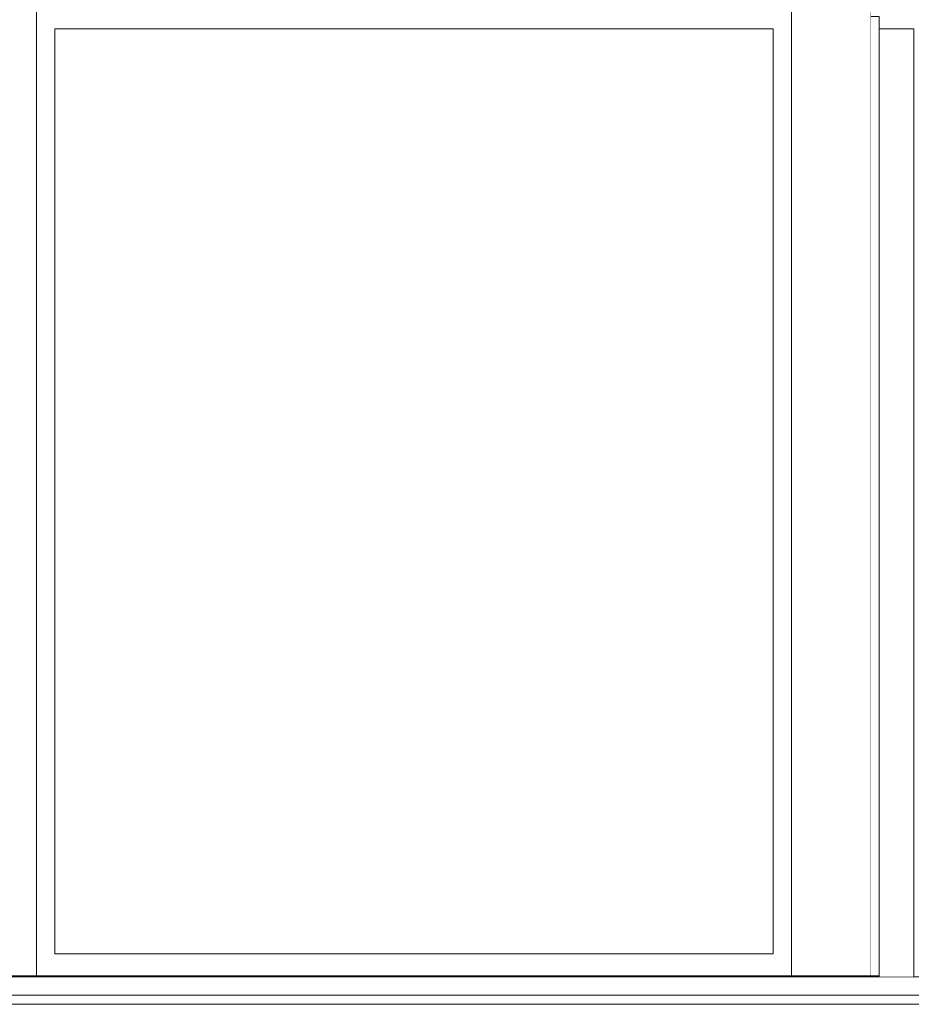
# Model space of a CAD drawing. Header units: millimetres. Extents: x -30280 to 309309, y -17460 to 4378.
# Tile 649 of 656: x 198828 to 200765, y -13520 to -11380. Entities that reach past the tile are written whole.
import ezdxf

# ---------------------------------------------------------------- set-up
doc = ezdxf.new("R2010")
doc.units = ezdxf.units.MM
doc.header["$MEASUREMENT"] = 0
doc.linetypes.add('Wipeout_Contour', pattern=[1000, 0, -1000])
for name, color, linetype in [('10_ESTR_Fotjats', 7, 'Continuous'), ('12_FAÇ_Façana', 7, 'Continuous'), ('14_PAV_Paviment existent', 7, 'Continuous'), ('Nuevo_08_E_Envans secs', 7, 'Continuous'), ('Nuevo_09_EI_Mobiliari general', 7, 'Continuous'), ('Nuevo_Puertas Archicad', 7, 'Continuous'), ('Nuevo_Ventanas Archicad', 7, 'Continuous'), ('Puertas Archicad', 7, 'Continuous'), ('Ventanas Archicad', 7, 'Continuous')]:
    doc.layers.add(name, color=color, linetype=linetype)
for name, color, linetype, lineweight in [('10_ESTR_Fotjats_Pluma_Nº__1', 7, 'Continuous', 5), ('12_FAÇ_Façana_Pluma_Nº__47', 7, 'Continuous', 20), ('14_PAV_Paviment existent_Pluma_Nº__29', 7, 'Continuous', 20), ('Nuevo_08_E_Envans secs_Pluma_Nº__47', 7, 'Continuous', 20), ('Nuevo_09_EI_Mobiliari general_Pluma_Nº__1', 7, 'Continuous', 5), ('Nuevo_Ventanas Archicad_Pluma_Nº__1', 7, 'Continuous', 5), ('Ventanas Archicad_Pluma_Nº__1', 7, 'Continuous', 5)]:
    doc.layers.add(name, color=color, linetype=linetype, lineweight=lineweight)
for name, color, linetype, lineweight, true_color in [('Nuevo_Puertas Archicad_Pluma_Nº__3', 7, 'Continuous', 5, 0xa4a4a4), ('Puertas Archicad_Pluma_Nº__23', 7, 'Continuous', 5, 0xa4a4a6), ('Puertas Archicad_Pluma_Nº__3', 7, 'Continuous', 5, 0xa4a4a4)]:
    doc.layers.add(name, color=color, linetype=linetype, lineweight=lineweight, true_color=true_color)

# ---------------------------------------------------------------- blocks, each defined once
blk = doc.blocks.new('Elem Sección_11_5', base_point=(181934.4, -13460))
at = {"layer": '10_ESTR_Fotjats_Pluma_Nº__1', "color": 7, "linetype": 'Continuous', "lineweight": 5}
for p, q in [((211190.4, -13500), (173577.4, -13500)), ((211190.4, -13520), (173577.4, -13520))]:
    blk.add_line(p, q, dxfattribs=at)
at = {"layer": '10_ESTR_Fotjats_Pluma_Nº__1', "color": 7, "linetype": 'Continuous', "lineweight": 5, "flags": 128}
blk.add_lwpolyline([(200805.5, -13460), (200770.5, -13460), (200695.5, -13460)], dxfattribs=at)
blk = doc.blocks.new('Elem Sección_61_5', base_point=(181934.4, -13460))
at = {"layer": 'Puertas Archicad_Pluma_Nº__23', "color": 253, "linetype": 'Continuous', "lineweight": 5, "true_color": 0xa4a4a6}
blk.add_line((200810.5, -11360), (200805.5, -11360), dxfattribs=at)
at = {"layer": 'Puertas Archicad_Pluma_Nº__3', "color": 253, "linetype": 'Continuous', "lineweight": 5, "true_color": 0xa4a4a4}
for p, q in [((200695.5, -11323), (200676.5, -11323)), ((200824.5, -11323), (200805.5, -11323))]:
    blk.add_line(p, q, dxfattribs=at)
at = {"color": 254, "linetype": 'Wipeout_Contour', "lineweight": 0, "ltscale": 804289.509856}
blk.add_wipeout([(200676.5, -13458), (200695.5, -13458), (200695.5, -11373), (200676.5, -11373)], dxfattribs=at).dxf.layer = 'Puertas Archicad'
at = {"color": 254, "linetype": 'Wipeout_Contour', "lineweight": 0, "ltscale": 804814.499869}
blk.add_wipeout([(200810.5, -11373), (200810.5, -13458), (200824.5, -13458), (200824.5, -11373)], dxfattribs=at).dxf.layer = 'Puertas Archicad'
at = {"layer": 'Puertas Archicad_Pluma_Nº__23', "color": 253, "linetype": 'Continuous', "lineweight": 5, "true_color": 0xa4a4a6}
blk.add_line((200810.5, -11360), (200810.5, -11388), dxfattribs=at)
at = {"layer": 'Puertas Archicad_Pluma_Nº__3', "color": 253, "linetype": 'Continuous', "lineweight": 5, "true_color": 0xa4a4a4}
for p, q in [((200676.5, -11323), (200676.5, -11373)), ((200824.5, -11323), (200824.5, -11373)), ((200805.5, -11360), (200805.5, -11373)), ((200676.5, -11373), (200676.5, -13458)), ((200695.5, -11373), (200676.5, -11373)), ((200824.5, -11373), (200805.5, -11373)), ((200824.5, -11373), (200824.5, -13458)), ((200810.5, -11388), (200810.5, -13460)), ((200810.6, -11388), (200810.6, -11453.6)), ((200810.6, -11494.6), (200810.6, -11560.3)), ((200810.6, -11601.3), (200810.6, -11666.9)), ((200810.6, -11707.9), (200810.6, -11773.6)), ((200810.6, -11814.6), (200810.6, -11880.2)), ((200810.6, -11921.2), (200810.6, -11986.9)), ((200810.6, -12027.9), (200810.6, -12093.5)), ((200810.6, -12134.6), (200810.6, -12165.5)), ((200810.6, -12713.4), (200810.6, -12682.4)), ((200810.6, -12820), (200810.6, -12754.4)), ((200810.6, -12926.7), (200810.6, -12861.1)), ((200810.6, -13033.4), (200810.6, -12967.7)), ((200810.6, -13140), (200810.6, -13074.4)), ((200810.6, -13246.7), (200810.6, -13181)), ((200810.6, -13353.3), (200810.6, -13287.7)), ((200810.6, -13458), (200810.6, -13394.3))]:
    blk.add_line(p, q, dxfattribs=at)
at = {"color": 254, "linetype": 'Wipeout_Contour', "lineweight": 0, "ltscale": 804480.474562}
blk.add_wipeout([(200770.5, -11400), (200695.5, -11400), (200695.5, -13460), (200770.5, -13460)], dxfattribs=at).dxf.layer = 'Puertas Archicad'
at = {"layer": 'Puertas Archicad_Pluma_Nº__23', "color": 253, "linetype": 'Continuous', "lineweight": 5, "true_color": 0xa4a4a6}
for p in [(200695.5, -11373), (200770.5, -11400)]:
    blk.add_line(p, (200695.5, -11400), dxfattribs=at)
at = {"layer": 'Puertas Archicad_Pluma_Nº__3', "color": 253, "linetype": 'Continuous', "lineweight": 5, "true_color": 0xa4a4a4}
for p, q in [((200695.5, -11400), (200695.5, -13458)), ((200770.4, -11405.2), (200770.4, -12165.5)), ((200770.5, -11400), (200770.5, -13460)), ((200770.4, -13442.8), (200770.4, -12682.4))]:
    blk.add_line(p, q, dxfattribs=at)
blk = doc.blocks.new('Elem Sección_65_5', base_point=(181934.4, -13460))
at = {"layer": 'Ventanas Archicad_Pluma_Nº__1', "color": 7, "linetype": 'Continuous', "lineweight": 5}
for p, q in [((198920.8, -11756.2), (198920.8, -11400)), ((198945.8, -11725.8), (198945.8, -11400)), ((199466.9, -11400), (198947.4, -11727.4)), ((199995.8, -11400), (199995.8, -12435)), ((200020.8, -11400), (200020.8, -12460)), ((198922.3, -11724.3), (198920.8, -11725.8)), ((198927.3, -11723), (198922.3, -11724.3)), ((198939.3, -11723), (198927.3, -11723)), ((198944.3, -11724.3), (198939.3, -11723)), ((198948, -11728), (198944.3, -11724.3)), ((198921.6, -11753.2), (198926.6, -11748.3)), ((198926.6, -11748.3), (198933.3, -11746.5)), ((198933.3, -11746.5), (198940.1, -11748.3)), ((198940.1, -11748.3), (198945, -11753.2)), ((198949.3, -11733), (198948, -11728)), ((198949.3, -11787), (198949.3, -11733)), ((198919.8, -11760), (198921.6, -11753.2)), ((198919.8, -11864), (198919.8, -11760)), ((198922.8, -11760.4), (198924.3, -11754.8)), ((198922.8, -11863.1), (198922.8, -11760.4)), ((198924.3, -11754.8), (198928.1, -11751)), ((198928.1, -11751), (198933.3, -11749.6)), ((198933.3, -11749.6), (198938.5, -11751)), ((198938.5, -11751), (198942.3, -11754.8)), ((198942.3, -11754.8), (198943.8, -11760.4)), ((198943.8, -11760.4), (198943.8, -11863.1)), ((198945, -11753.2), (198946.8, -11760)), ((198946.8, -11760), (198946.8, -11864)), ((198948, -11792), (198949.3, -11787)), ((198946.8, -11793.1), (198948, -11792)), ((199966.5, -12435), (198947.4, -11792.5)), ((198921.8, -11867), (198919.8, -11864)), ((198920.8, -12460), (198920.8, -11865.5)), ((198933.3, -11870), (198921.8, -11867)), ((198923.7, -11864.4), (198922.8, -11863.1)), ((198933.3, -11866.9), (198923.7, -11864.4)), ((198943, -11864.4), (198933.3, -11866.9)), ((198944.8, -11867), (198933.3, -11870)), ((198943.8, -11863.1), (198943, -11864.4)), ((198946.8, -11864), (198944.8, -11867)), ((198945.8, -12435), (198945.8, -11865.5)), ((199995.8, -12435), (198945.8, -12435)), ((200006.2, -12460), (199966.5, -12435)), ((200020.8, -12460), (198920.8, -12460)), ((198920.8, -13360), (198920.8, -12560)), ((198920.8, -12560), (200020.8, -12560)), ((200020.8, -12560), (200020.8, -12693.9)), ((200020.8, -13243.8), (200020.8, -13360)), ((199447.3, -13360), (198920.8, -13360)), ((200020.8, -13360), (199487.3, -13360))]:
    blk.add_line(p, q, dxfattribs=at)
blk = doc.blocks.new('Elem Sección_69_5', base_point=(181934.4, -13460))
at = {"layer": '12_FAÇ_Façana_Pluma_Nº__47', "color": 7, "linetype": 'Continuous', "lineweight": 20}
for p, q in [((199575.5, -12435), (199575.5, -11400)), ((199575.5, -12693.9), (199575.5, -12560)), ((199575.5, -13360), (199575.5, -13242.7))]:
    blk.add_line(p, q, dxfattribs=at)
blk = doc.blocks.new('Elem Sección_73_5', base_point=(181934.4, -13460))
at = {"layer": 'Nuevo_Ventanas Archicad_Pluma_Nº__1', "color": 7, "linetype": 'Continuous', "lineweight": 5}
for p, q in [((199600.5, -12435), (199600.5, -11400)), ((199650.5, -11400), (199650.5, -12435)), ((199679.8, -12435), (199995.8, -12235.8)), ((199625.5, -12560), (199625.5, -12693.9)), ((199625.5, -13243.8), (199625.5, -13360))]:
    blk.add_line(p, q, dxfattribs=at)
blk = doc.blocks.new('Elem Sección_89_5', base_point=(181934.4, -13460))
at = {"layer": 'Nuevo_Puertas Archicad_Pluma_Nº__3', "color": 253, "linetype": 'Continuous', "lineweight": 5, "true_color": 0xa4a4a4}
for p, q in [((199975.7, -11926.2), (199918.6, -11982.3)), ((199882.9, -12017.3), (199825.8, -12073.3)), ((199790.1, -12108.3), (199733, -12164.4)), ((199697.3, -12199.4), (199650.5, -12245.3)), ((199697.3, -12640.6), (199640.2, -12584.5)), ((199751.7, -12693.9), (199733, -12675.6))]:
    blk.add_line(p, q, dxfattribs=at)
blk = doc.blocks.new('Elem Sección_141_5', base_point=(181934.4, -13460))
at = {"layer": 'Nuevo_08_E_Envans secs_Pluma_Nº__47', "color": 7, "linetype": 'Continuous', "lineweight": 20}
for p, q in [((200070.8, -11400), (200070.8, -12260)), ((200070.8, -12290), (200070.8, -12693.9)), ((200070.8, -13243.8), (200070.8, -13410))]:
    blk.add_line(p, q, dxfattribs=at)
blk = doc.blocks.new('Elem Sección_171_5', base_point=(181934.4, -13460))
at = {"color": 254, "linetype": 'Wipeout_Contour', "lineweight": 0, "ltscale": 793104.726984}
blk.add_wipeout([(197124.3, -10160), (197124.3, -10960), (198864.5, -10960), (198864.5, -10160)], dxfattribs=at).dxf.layer = 'Nuevo_08_E_Envans secs'
at = {"color": 254, "linetype": 'Wipeout_Contour', "lineweight": 0, "ltscale": 793503.301983}
blk.add_wipeout([(198864.5, -11013), (197124.3, -11013), (197124.3, -13458), (198864.5, -13458)], dxfattribs=at).dxf.layer = 'Nuevo_08_E_Envans secs'
blk = doc.blocks.new('Elem Sección_181_5', base_point=(181934.4, -13460))
at = {"layer": 'Nuevo_09_EI_Mobiliari general_Pluma_Nº__1', "color": 7, "linetype": 'Continuous', "lineweight": 5}
for p, q in [((200070.8, -12290), (200070.8, -12260)), ((200070.8, -12260), (200465.1, -12260)), ((200070.8, -12290), (200465.1, -12290))]:
    blk.add_line(p, q, dxfattribs=at)
blk = doc.blocks.new('Elem Sección_188_5', base_point=(181934.4, -13460))
at = {"layer": 'Nuevo_09_EI_Mobiliari general_Pluma_Nº__1', "color": 7, "linetype": 'Continuous', "lineweight": 5}
for p, q in [((200324.2, -12414.2), (200340.7, -12411.8)), ((200340.7, -12411.8), (200360.7, -12410.4)), ((200360.7, -12410.4), (200382.3, -12410)), ((200382.3, -12410), (200404, -12410.4)), ((200404, -12410.4), (200424, -12411.8)), ((200424, -12411.8), (200440.6, -12414.2)), ((200292.2, -12429.3), (200285.5, -12438.2)), ((200292.2, -12429.3), (200300.4, -12422.6)), ((200300.4, -12422.6), (200310.9, -12417.7)), ((200310.6, -12420.7), (200323.9, -12417.4)), ((200310.9, -12417.7), (200324.2, -12414.2)), ((200323.9, -12417.4), (200340.5, -12415.2)), ((200340.5, -12415.2), (200360.5, -12413.8)), ((200360.5, -12413.8), (200382.3, -12413.4)), ((200382.3, -12413.4), (200404.1, -12413.8)), ((200404.1, -12413.8), (200424.2, -12415.2)), ((200424.2, -12415.2), (200441, -12417.4)), ((200440.6, -12414.2), (200454.1, -12417.7)), ((200441, -12417.4), (200454.4, -12420.7)), ((200454.1, -12417.7), (200464.8, -12422.6)), ((200464.8, -12422.6), (200465.1, -12422.9)), ((200272.9, -12465.8), (200279.4, -12450)), ((200279.4, -12450), (200285.5, -12438.2)), ((200265.2, -12485.9), (200272.9, -12465.8)), ((200255.4, -12510.8), (200265.2, -12485.9)), ((200244.6, -12538.3), (200255.4, -12510.8)), ((200233.8, -12566.1), (200244.6, -12538.3)), ((200224.1, -12591.8), (200233.8, -12566.1)), ((200216.5, -12613.3), (200224.1, -12591.8)), ((200210.5, -12631.3), (200216.5, -12613.3)), ((200201.2, -12659.7), (200205.6, -12646.5)), ((200205.6, -12646.5), (200210.5, -12631.3)), ((200196.9, -12671.5), (200201.2, -12659.7)), ((200189.6, -12690.2), (200193, -12681.8)), ((200193, -12681.8), (200196.9, -12671.5)), ((200184.9, -12702), (200184.8, -12702.6)), ((200184.8, -12702.6), (200188, -12707.2)), ((200185.6, -12700.2), (200184.9, -12702)), ((200187, -12696.4), (200185.6, -12700.2)), ((200187, -12696.4), (200189.6, -12690.2)), ((200188, -12707.2), (200197.3, -12713.6)), ((200189.2, -13410), (200281, -12729.8)), ((200197.3, -12713.6), (200212.8, -12721.3)), ((200234.7, -12729.4), (200212.8, -12721.3)), ((200234.7, -12729.4), (200263.1, -12736.9)), ((200263.1, -12736.9), (200279.6, -12739.8)), ((200296.2, -12765.5), (200300.5, -12733.7)), ((200298.8, -12765.6), (200301.7, -12743.3)), ((200299.2, -12743.1), (200339.6, -12746.6)), ((200343.6, -12746.7), (200339.6, -12746.6)), ((200343.6, -12819.2), (200296.2, -12765.5)), ((200343.6, -12816), (200298.8, -12765.5)), ((200264.8, -12998.1), (200294.8, -12776)), ((200268.8, -12993.6), (200297.1, -12778.6)), ((200343.6, -12831.2), (200294.8, -12776)), ((200262.9, -13012.3), (200343.6, -12921.3)), ((200264.7, -12998.2), (200343.6, -12909.3)), ((200266.4, -13012.3), (200343.6, -12924.9)), ((200247.3, -13127.7), (200262.9, -13012.3)), ((200251.7, -13123.9), (200266.4, -13012.3)), ((200209.2, -13410), (200247.1, -13128.9)), ((200214.1, -13410), (200250.4, -13133.6)), ((200247.2, -13128), (200247.1, -13128.9)), ((200247.1, -13128.9), (200247.2, -13129.7)), ((200247.4, -13127.2), (200247.2, -13128)), ((200247.2, -13129.7), (200247.4, -13130.6)), ((200247.8, -13126.4), (200247.4, -13127.2)), ((200247.4, -13130.6), (200247.8, -13131.4)), ((200248.3, -13125.6), (200247.8, -13126.4)), ((200247.8, -13131.4), (200248.3, -13132.1)), ((200248.9, -13125), (200248.3, -13125.6)), ((200248.3, -13132.1), (200248.9, -13132.7)), ((200249.6, -13124.5), (200248.9, -13125)), ((200248.9, -13132.7), (200249.6, -13133.2)), ((200250.4, -13124.2), (200249.6, -13124.5)), ((200249.6, -13133.2), (200250.4, -13133.6)), ((200251.3, -13123.9), (200250.5, -13124.2)), ((200250.5, -13133.6), (200251.3, -13133.8)), ((200252.1, -13123.9), (200251.3, -13123.9)), ((200251.3, -13133.8), (200252.1, -13133.9)), ((200252.3, -13123.9), (200252.2, -13123.9)), ((200252.3, -13133.9), (200252.2, -13133.9)), ((200252.5, -13123.9), (200252.3, -13123.9)), ((200252.5, -13133.9), (200252.3, -13133.9)), ((200252.9, -13123.9), (200252.5, -13123.9)), ((200252.9, -13133.9), (200252.5, -13133.9)), ((200253.3, -13123.9), (200252.9, -13123.9)), ((200253.3, -13133.9), (200252.9, -13133.9)), ((200253.9, -13123.9), (200253.3, -13123.9)), ((200253.9, -13133.9), (200253.3, -13133.9)), ((200254.5, -13123.9), (200253.9, -13123.9)), ((200254.5, -13133.9), (200253.9, -13133.9)), ((200255.3, -13123.9), (200254.5, -13123.9)), ((200255.3, -13133.9), (200254.5, -13133.9)), ((200256.1, -13123.9), (200255.3, -13123.9)), ((200256.1, -13133.9), (200255.3, -13133.9)), ((200257, -13123.9), (200256.1, -13123.9)), ((200257, -13133.9), (200256.1, -13133.9)), ((200258, -13123.9), (200257, -13123.9)), ((200258, -13133.9), (200257, -13133.9)), ((200259.1, -13123.9), (200258, -13123.9)), ((200259.1, -13133.9), (200258, -13133.9)), ((200260.2, -13123.9), (200259.1, -13123.9)), ((200260.2, -13133.9), (200259.1, -13133.9)), ((200261.5, -13123.9), (200260.2, -13123.9)), ((200261.5, -13133.9), (200260.2, -13133.9)), ((200262.8, -13123.9), (200261.5, -13123.9)), ((200262.8, -13133.9), (200261.5, -13133.9)), ((200264.1, -13123.9), (200262.8, -13123.9)), ((200264.1, -13133.9), (200262.8, -13133.9)), ((200265.5, -13123.9), (200264.1, -13123.9)), ((200265.5, -13133.9), (200264.1, -13133.9)), ((200267, -13123.9), (200265.5, -13123.9)), ((200267, -13133.9), (200265.5, -13133.9)), ((200268.5, -13123.9), (200267, -13123.9)), ((200268.5, -13133.9), (200267, -13133.9)), ((200270, -13123.9), (200268.5, -13123.9)), ((200270, -13133.9), (200268.5, -13133.9)), ((200271.6, -13123.9), (200270, -13123.9)), ((200271.6, -13133.9), (200270, -13133.9)), ((200273.1, -13123.9), (200271.6, -13123.9)), ((200273.1, -13133.9), (200271.6, -13133.9)), ((200274.7, -13123.9), (200273.1, -13123.9)), ((200274.7, -13133.9), (200273.1, -13133.9)), ((200276.3, -13123.9), (200274.7, -13123.9)), ((200276.3, -13133.9), (200274.7, -13133.9)), ((200343.6, -13123.9), (200276.3, -13123.9)), ((200343.6, -13133.9), (200276.3, -13133.9))]:
    blk.add_line(p, q, dxfattribs=at)
blk = doc.blocks.new('Elem Sección_195_5', base_point=(181934.4, -13460))
at = {"layer": 'Nuevo_09_EI_Mobiliari general_Pluma_Nº__1', "color": 7, "linetype": 'Continuous', "lineweight": 5}
for p, q in [((200343.6, -12709.8), (200344.1, -12705.7)), ((200343.6, -12719.4), (200343.6, -12709.8)), ((200344.1, -12705.7), (200345.7, -12701.8)), ((200344.1, -12715.3), (200345.7, -12711.5)), ((200345.7, -12701.8), (200347.6, -12699.5)), ((200345.7, -12711.5), (200348.2, -12708.2)), ((200347.6, -12697.9), (200347.6, -12699.5)), ((200349.1, -12697.9), (200347.6, -12697.9)), ((200347.6, -12699.5), (200348.2, -12698.6)), ((200348.2, -12698.6), (200349.1, -12697.9)), ((200348.2, -12708.2), (200351.6, -12705.7)), ((200349.1, -12697.9), (200351.6, -12696.1)), ((200351.6, -12696.1), (200355.4, -12694.5)), ((200351.6, -12705.7), (200355.4, -12704.1)), ((200355.4, -12694.5), (200359.6, -12693.9)), ((200355.4, -12704.1), (200359.6, -12703.5)), ((200359.6, -12693.9), (200465.1, -12693.9)), ((200359.6, -12703.5), (200465.1, -12703.5)), ((200359.6, -12711), (200359.6, -12709)), ((200359.6, -12709), (200399.6, -12709)), ((200359.6, -12712.2), (200359.6, -12711)), ((200399.6, -12709), (200409.6, -12709)), ((200409.6, -12710.1), (200409.6, -12708)), ((200409.6, -12708), (200457.3, -12708)), ((200409.6, -12712), (200409.6, -12710.1)), ((200457.3, -12710.1), (200457.3, -12708)), ((200457.3, -12709), (200465.1, -12709)), ((200457.3, -12712), (200457.3, -12710.1)), ((201045.5, -12693.9), (201079.6, -12693.9)), ((201045.5, -12703.5), (201079.6, -12703.5)), ((201079.6, -12709), (201045.5, -12709)), ((201079.6, -12693.9), (201083.7, -12694.5)), ((201079.6, -12703.5), (201083.7, -12704.1)), ((201079.6, -12711), (201079.6, -12709)), ((201079.6, -12712.2), (201079.6, -12711)), ((201083.7, -12694.5), (201087.6, -12696.1)), ((201083.7, -12704.1), (201087.6, -12705.7)), ((201087.6, -12696.1), (201090, -12697.9)), ((201087.6, -12705.7), (201090.9, -12708.2)), ((201091.6, -12697.9), (201090, -12697.9)), ((201090, -12697.9), (201090.9, -12698.6)), ((201090.9, -12698.6), (201091.6, -12699.5)), ((201090.9, -12708.2), (201093.4, -12711.5)), ((201091.6, -12699.5), (201091.6, -12697.9)), ((201091.6, -12699.5), (201093.4, -12701.8)), ((201093.4, -12701.8), (201095, -12705.7)), ((201093.4, -12711.5), (201095, -12715.3)), ((201095, -12705.7), (201095.6, -12709.8)), ((201095.6, -12719.4), (201095.6, -12709.8)), ((200343.6, -12719.4), (200344.1, -12715.3)), ((200343.6, -12765), (200343.6, -12719.4)), ((200359.6, -12735.7), (200359.6, -12712.2)), ((200409.6, -12735.3), (200409.6, -12712)), ((200457.3, -12735.3), (200457.3, -12712)), ((201079.6, -12735.7), (201079.6, -12712.2)), ((201095, -12715.3), (201095.6, -12719.4)), ((201095.6, -12719.4), (201095.6, -12765)), ((200359.6, -12840.2), (200359.6, -12735.7)), ((200399.6, -12840.2), (200399.6, -12735.7)), ((200399.6, -12735.7), (200409.6, -12735.7)), ((200409.6, -12736.5), (200409.6, -12735.3)), ((200409.6, -12736.5), (200457.3, -12736.5)), ((200409.6, -12736.5), (200409.6, -12839.9)), ((200457.3, -12736.5), (200457.3, -12735.3)), ((200457.3, -12735.7), (200465.1, -12735.7)), ((200457.3, -12736.5), (200457.3, -12839.9)), ((201079.6, -12840.2), (201079.6, -12735.7)), ((200343.6, -12827.6), (200343.6, -12765)), ((201095.6, -12827.6), (201095.6, -12765)), ((200343.6, -12948.7), (200343.6, -12827.6)), ((200409.6, -12839.9), (200409.6, -12981.8)), ((200457.3, -12839.9), (200457.3, -12981.8)), ((201095.6, -12948.7), (201095.6, -12827.6)), ((200359.6, -12912.9), (200359.6, -12840.2)), ((200399.6, -12912.9), (200399.6, -12840.2)), ((201079.6, -12912.9), (201079.6, -12840.2)), ((200359.6, -12983.3), (200359.6, -12912.9)), ((200399.6, -12983.3), (200399.6, -12912.9)), ((201079.6, -12983.3), (201079.6, -12912.9)), ((200343.6, -13062.9), (200343.6, -12948.7)), ((201095.6, -13062.9), (201095.6, -12948.7)), ((200359.6, -13050.9), (200359.6, -12983.3)), ((200399.6, -13050.9), (200399.6, -12983.3)), ((200409.6, -12981.8), (200409.6, -13112.9)), ((200457.3, -12981.8), (200457.3, -13112.9)), ((201079.6, -13050.9), (201079.6, -12983.3)), ((200359.6, -13114.9), (200359.6, -13050.9)), ((200399.6, -13114.9), (200399.6, -13050.9)), ((201079.6, -13114.9), (201079.6, -13050.9)), ((200343.6, -13115.3), (200343.6, -13062.9)), ((201095.6, -13115.3), (201095.6, -13062.9)), ((200343.6, -13115.3), (200343.6, -13153.5)), ((200359.6, -13174.7), (200359.6, -13114.9)), ((200399.6, -13174.7), (200399.6, -13114.9)), ((200409.6, -13112.9), (200409.6, -13229)), ((200457.3, -13112.9), (200457.3, -13229)), ((201079.6, -13174.7), (201079.6, -13114.9)), ((201095.6, -13153.5), (201095.6, -13115.3)), ((200343.6, -13153.5), (200343.6, -13166.2)), ((200343.6, -13153.5), (200344.1, -13157)), ((200344.1, -13157), (200345.7, -13160.2)), ((200345.7, -13160.2), (200348.2, -13162.9)), ((201090.9, -13162.9), (201093.4, -13160.2)), ((201093.4, -13160.2), (201095, -13157)), ((201095, -13157), (201095.6, -13153.5)), ((201095.6, -13153.5), (201095.6, -13166.2)), ((200343.6, -13166.2), (200343.6, -13222.7)), ((200355, -13166.2), (200343.6, -13166.2)), ((200347.6, -13165.2), (200347.6, -13162.2)), ((200347.6, -13165.2), (200349.7, -13163.9)), ((200347.6, -13165.2), (200352, -13165.2)), ((200348.2, -13162.9), (200351.6, -13165)), ((200351.6, -13165), (200355.4, -13166.4)), ((200355.4, -13166.4), (200359.6, -13166.8)), ((200359.6, -13229.7), (200359.6, -13174.7)), ((200399.6, -13166.8), (200409.6, -13166.8)), ((200399.6, -13229.7), (200399.6, -13174.7)), ((200457.3, -13166.8), (200465.1, -13166.8)), ((201079.6, -13166.8), (201083.7, -13166.4)), ((201079.6, -13229.7), (201079.6, -13174.7)), ((201083.7, -13166.4), (201087.6, -13165)), ((201095.6, -13166.2), (201084.1, -13166.2)), ((201091.6, -13165.2), (201087.1, -13165.2)), ((201087.6, -13165), (201090.9, -13162.9)), ((201091.6, -13165.2), (201089.4, -13163.9)), ((201091.6, -13165.2), (201091.6, -13162.2)), ((201095.6, -13166.2), (201095.6, -13222.7)), ((200359.6, -13222.7), (200343.6, -13222.7)), ((200399.6, -13221.8), (200409.6, -13221.8)), ((200457.3, -13221.8), (200465.1, -13221.8)), ((201095.6, -13222.7), (201079.6, -13222.7)), ((200359.6, -13279.4), (200359.6, -13229.7)), ((200399.6, -13230.8), (200399.6, -13229.7)), ((200399.6, -13242.7), (200399.6, -13230.8)), ((200399.6, -13279.4), (200399.6, -13242.7)), ((200399.6, -13242.7), (200409.6, -13242.7)), ((200409.6, -13231.3), (200409.6, -13229)), ((200409.6, -13229), (200457.3, -13229)), ((200409.6, -13243.8), (200409.6, -13231.3)), ((200409.6, -13243.8), (200457.3, -13243.8)), ((200457.3, -13231.3), (200457.3, -13229)), ((200457.3, -13243.8), (200457.3, -13231.3)), ((200457.3, -13242.7), (200465.1, -13242.7)), ((201079.6, -13279.4), (201079.6, -13229.7)), ((200359.6, -13286.4), (200359.6, -13279.4)), ((200359.6, -13291.4), (200359.6, -13286.4)), ((200399.6, -13286.4), (200399.6, -13279.4)), ((200399.6, -13291.4), (200399.6, -13286.4)), ((201079.6, -13286.4), (201079.6, -13279.4)), ((201079.6, -13291.4), (201079.6, -13286.4)), ((200359.6, -13296.5), (200359.6, -13291.4)), ((200359.6, -13376.4), (200359.6, -13296.5)), ((200399.6, -13296.5), (200399.6, -13291.4)), ((200399.6, -13376.4), (200399.6, -13296.5)), ((201079.6, -13296.5), (201079.6, -13291.4)), ((201079.6, -13376.4), (201079.6, -13296.5)), ((200359.6, -13394.8), (200359.6, -13376.4)), ((200359.6, -13410), (200359.6, -13394.8)), ((200399.6, -13394.8), (200399.6, -13376.4)), ((200399.6, -13410), (200399.6, -13394.8)), ((201079.6, -13394.8), (201079.6, -13376.4)), ((201079.6, -13410), (201079.6, -13394.8))]:
    blk.add_line(p, q, dxfattribs=at)
blk = doc.blocks.new('Elem Sección_196_5', base_point=(181934.4, -13460))
at = {"layer": 'Nuevo_09_EI_Mobiliari general_Pluma_Nº__1', "color": 7, "linetype": 'Continuous', "lineweight": 5}
for p, q in [((199431.3, -12709.8), (199431.8, -12705.7)), ((199431.3, -12719.4), (199431.3, -12709.8)), ((199431.8, -12705.7), (199433.4, -12701.8)), ((199431.8, -12715.3), (199433.4, -12711.5)), ((199433.4, -12701.8), (199435.3, -12699.5)), ((199433.4, -12711.5), (199436, -12708.2)), ((199435.3, -12697.9), (199435.3, -12699.5)), ((199436.9, -12697.9), (199435.3, -12697.9)), ((199435.3, -12699.5), (199436, -12698.6)), ((199436, -12698.6), (199436.9, -12697.9)), ((199436, -12708.2), (199439.3, -12705.7)), ((199436.9, -12697.9), (199439.3, -12696.1)), ((199439.3, -12696.1), (199443.2, -12694.5)), ((199439.3, -12705.7), (199443.2, -12704.1)), ((199443.2, -12694.5), (199447.3, -12693.9)), ((199443.2, -12704.1), (199447.3, -12703.5)), ((199447.3, -12693.9), (200167.3, -12693.9)), ((199447.3, -12703.5), (200167.3, -12703.5)), ((199447.3, -12711), (199447.3, -12709)), ((199447.3, -12709), (199487.3, -12709)), ((199447.3, -12712.2), (199447.3, -12711)), ((199487.3, -12709), (199497.3, -12709)), ((199497.3, -12710.1), (199497.3, -12708)), ((199497.3, -12708), (199545, -12708)), ((199497.3, -12712), (199497.3, -12710.1)), ((199545, -12710.1), (199545, -12708)), ((199545, -12709), (199579.1, -12709)), ((199545, -12712), (199545, -12710.1)), ((199579.1, -12710.1), (199579.1, -12708)), ((199579.1, -12708), (199626.8, -12708)), ((199579.1, -12712), (199579.1, -12710.1)), ((199626.8, -12710.1), (199626.8, -12708)), ((199626.8, -12709), (199660.8, -12709)), ((199626.8, -12712), (199626.8, -12710.1)), ((199660.8, -12710.1), (199660.8, -12708)), ((199660.8, -12708), (199708.5, -12708)), ((199660.8, -12712), (199660.8, -12710.1)), ((199708.5, -12710.1), (199708.5, -12708)), ((199708.5, -12709), (199742.6, -12709)), ((199708.5, -12712), (199708.5, -12710.1)), ((199742.6, -12710.1), (199742.6, -12708)), ((199742.6, -12708), (199790.3, -12708)), ((199742.6, -12712), (199742.6, -12710.1)), ((199790.3, -12710.1), (199790.3, -12708)), ((199790.3, -12709), (199824.3, -12709)), ((199790.3, -12712), (199790.3, -12710.1)), ((199824.3, -12710.1), (199824.3, -12708)), ((199824.3, -12708), (199872, -12708)), ((199824.3, -12712), (199824.3, -12710.1)), ((199872, -12710.1), (199872, -12708)), ((199872, -12709), (199906.1, -12709)), ((199872, -12712), (199872, -12710.1)), ((199906.1, -12710.1), (199906.1, -12708)), ((199906.1, -12708), (199953.8, -12708)), ((199906.1, -12712), (199906.1, -12710.1)), ((199953.8, -12710.1), (199953.8, -12708)), ((199953.8, -12709), (199987.9, -12709)), ((199953.8, -12712), (199953.8, -12710.1)), ((199987.9, -12710.1), (199987.9, -12708)), ((199987.9, -12708), (200035.5, -12708)), ((199987.9, -12712), (199987.9, -12710.1)), ((200035.5, -12710.1), (200035.5, -12708)), ((200035.5, -12709), (200069.6, -12709)), ((200035.5, -12712), (200035.5, -12710.1)), ((200069.6, -12710.1), (200069.6, -12708)), ((200069.6, -12708), (200117.3, -12708)), ((200069.6, -12712), (200069.6, -12710.1)), ((200117.3, -12710.1), (200117.3, -12708)), ((200117.3, -12709), (200127.3, -12709)), ((200117.3, -12712), (200117.3, -12710.1)), ((200167.3, -12709), (200127.3, -12709)), ((200167.3, -12693.9), (200171.4, -12694.5)), ((200167.3, -12703.5), (200171.4, -12704.1)), ((200167.3, -12711), (200167.3, -12709)), ((200167.3, -12712.2), (200167.3, -12711)), ((200171.4, -12694.5), (200175.3, -12696.1)), ((200171.4, -12704.1), (200175.3, -12705.7)), ((200175.3, -12696.1), (200177.7, -12697.9)), ((200175.3, -12705.7), (200178.6, -12708.2)), ((200179.3, -12697.9), (200177.7, -12697.9)), ((200177.7, -12697.9), (200178.6, -12698.6)), ((200178.6, -12698.6), (200179.3, -12699.5)), ((200178.6, -12708.2), (200181.2, -12711.5)), ((200179.3, -12699.5), (200179.3, -12697.9)), ((200179.3, -12699.5), (200181.2, -12701.8)), ((200181.2, -12701.8), (200182.8, -12705.7)), ((200181.2, -12711.5), (200182.8, -12715.3)), ((200182.8, -12705.7), (200183.3, -12709.8)), ((200183.3, -12719.4), (200183.3, -12709.8)), ((199431.3, -12719.4), (199431.8, -12715.3)), ((199431.3, -12765), (199431.3, -12719.4)), ((199447.3, -12735.7), (199447.3, -12712.2)), ((199497.3, -12735.3), (199497.3, -12712)), ((199545, -12735.3), (199545, -12712)), ((199579.1, -12735.3), (199579.1, -12712)), ((199626.8, -12735.3), (199626.8, -12712)), ((199660.8, -12735.3), (199660.8, -12712)), ((199708.5, -12735.3), (199708.5, -12712)), ((199742.6, -12735.3), (199742.6, -12712)), ((199790.3, -12735.3), (199790.3, -12712)), ((199824.3, -12735.3), (199824.3, -12712)), ((199872, -12735.3), (199872, -12712)), ((199906.1, -12735.3), (199906.1, -12712)), ((199953.8, -12735.3), (199953.8, -12712)), ((199987.9, -12735.3), (199987.9, -12712)), ((200035.5, -12735.3), (200035.5, -12712)), ((200069.6, -12735.3), (200069.6, -12712)), ((200117.3, -12735.3), (200117.3, -12712)), ((200167.3, -12735.7), (200167.3, -12712.2)), ((200182.8, -12715.3), (200183.3, -12719.4)), ((200183.3, -12719.4), (200183.3, -12765)), ((199447.3, -12840.2), (199447.3, -12735.7)), ((199487.3, -12840.2), (199487.3, -12735.7)), ((199487.3, -12735.7), (199497.3, -12735.7)), ((199497.3, -12736.5), (199497.3, -12735.3)), ((199497.3, -12736.5), (199545, -12736.5)), ((199497.3, -12736.5), (199497.3, -12839.9)), ((199545, -12736.5), (199545, -12735.3)), ((199545, -12735.7), (199579.1, -12735.7)), ((199545, -12736.5), (199545, -12839.9)), ((199579.1, -12736.5), (199579.1, -12735.3)), ((199579.1, -12736.5), (199626.8, -12736.5)), ((199579.1, -12736.5), (199579.1, -12839.9)), ((199626.8, -12736.5), (199626.8, -12735.3)), ((199626.8, -12735.7), (199660.8, -12735.7)), ((199626.8, -12736.5), (199626.8, -12839.9)), ((199660.8, -12736.5), (199660.8, -12735.3)), ((199660.8, -12736.5), (199708.5, -12736.5)), ((199660.8, -12736.5), (199660.8, -12839.9)), ((199708.5, -12736.5), (199708.5, -12735.3)), ((199708.5, -12735.7), (199742.6, -12735.7)), ((199708.5, -12736.5), (199708.5, -12839.9)), ((199742.6, -12736.5), (199742.6, -12735.3)), ((199742.6, -12736.5), (199790.3, -12736.5)), ((199742.6, -12736.5), (199742.6, -12839.9)), ((199790.3, -12736.5), (199790.3, -12735.3)), ((199790.3, -12735.7), (199824.3, -12735.7)), ((199790.3, -12736.5), (199790.3, -12839.9)), ((199824.3, -12736.5), (199824.3, -12735.3)), ((199824.3, -12736.5), (199872, -12736.5)), ((199824.3, -12736.5), (199824.3, -12839.9)), ((199872, -12736.5), (199872, -12735.3)), ((199872, -12735.7), (199906.1, -12735.7)), ((199872, -12736.5), (199872, -12839.9)), ((199906.1, -12736.5), (199906.1, -12735.3)), ((199906.1, -12736.5), (199953.8, -12736.5)), ((199906.1, -12736.5), (199906.1, -12839.9)), ((199953.8, -12736.5), (199953.8, -12735.3)), ((199953.8, -12735.7), (199987.9, -12735.7)), ((199953.8, -12736.5), (199953.8, -12839.9)), ((199987.9, -12736.5), (199987.9, -12735.3)), ((199987.9, -12736.5), (200035.5, -12736.5)), ((199987.9, -12736.5), (199987.9, -12839.9)), ((200035.5, -12736.5), (200035.5, -12735.3)), ((200035.5, -12735.7), (200069.6, -12735.7)), ((200035.5, -12736.5), (200035.5, -12839.9)), ((200069.6, -12736.5), (200069.6, -12735.3)), ((200069.6, -12736.5), (200117.3, -12736.5)), ((200069.6, -12736.5), (200069.6, -12839.9)), ((200117.3, -12736.5), (200117.3, -12735.3)), ((200117.3, -12735.7), (200127.3, -12735.7)), ((200117.3, -12736.5), (200117.3, -12839.9)), ((200127.3, -12840.2), (200127.3, -12735.7)), ((200167.3, -12840.2), (200167.3, -12735.7)), ((199431.3, -12827.6), (199431.3, -12765)), ((200183.3, -12827.6), (200183.3, -12765)), ((199431.3, -12948.7), (199431.3, -12827.6)), ((199497.3, -12839.9), (199497.3, -12981.8)), ((199545, -12839.9), (199545, -12981.8)), ((199579.1, -12839.9), (199579.1, -12981.8)), ((199626.8, -12839.9), (199626.8, -12981.8)), ((199660.8, -12839.9), (199660.8, -12981.8)), ((199708.5, -12839.9), (199708.5, -12981.8)), ((199742.6, -12839.9), (199742.6, -12981.8)), ((199790.3, -12839.9), (199790.3, -12981.8)), ((199824.3, -12839.9), (199824.3, -12981.8)), ((199872, -12839.9), (199872, -12981.8)), ((199906.1, -12839.9), (199906.1, -12981.8)), ((199953.8, -12839.9), (199953.8, -12981.8)), ((199987.9, -12839.9), (199987.9, -12981.8)), ((200035.5, -12839.9), (200035.5, -12981.8)), ((200069.6, -12839.9), (200069.6, -12981.8)), ((200117.3, -12839.9), (200117.3, -12981.8)), ((200183.3, -12948.7), (200183.3, -12827.6)), ((199447.3, -12912.9), (199447.3, -12840.2)), ((199487.3, -12912.9), (199487.3, -12840.2)), ((200127.3, -12912.9), (200127.3, -12840.2)), ((200167.3, -12912.9), (200167.3, -12840.2)), ((199447.3, -12983.3), (199447.3, -12912.9)), ((199487.3, -12983.3), (199487.3, -12912.9)), ((200127.3, -12983.3), (200127.3, -12912.9)), ((200167.3, -12983.3), (200167.3, -12912.9)), ((199431.3, -13062.9), (199431.3, -12948.7)), ((200183.3, -13062.9), (200183.3, -12948.7)), ((199447.3, -13050.9), (199447.3, -12983.3)), ((199487.3, -13050.9), (199487.3, -12983.3)), ((199497.3, -12981.8), (199497.3, -13112.9)), ((199545, -12981.8), (199545, -13112.9)), ((199579.1, -12981.8), (199579.1, -13112.9)), ((199626.8, -12981.8), (199626.8, -13112.9)), ((199660.8, -12981.8), (199660.8, -13112.9)), ((199708.5, -12981.8), (199708.5, -13112.9)), ((199742.6, -12981.8), (199742.6, -13112.9)), ((199790.3, -12981.8), (199790.3, -13112.9)), ((199824.3, -12981.8), (199824.3, -13112.9)), ((199872, -12981.8), (199872, -13112.9)), ((199906.1, -12981.8), (199906.1, -13112.9)), ((199953.8, -12981.8), (199953.8, -13112.9)), ((199987.9, -12981.8), (199987.9, -13112.9)), ((200035.5, -12981.8), (200035.5, -13112.9)), ((200069.6, -12981.8), (200069.6, -13112.9)), ((200117.3, -12981.8), (200117.3, -13112.9)), ((200127.3, -13050.9), (200127.3, -12983.3)), ((200167.3, -13050.9), (200167.3, -12983.3)), ((199447.3, -13114.9), (199447.3, -13050.9)), ((199487.3, -13114.9), (199487.3, -13050.9)), ((200127.3, -13114.9), (200127.3, -13050.9)), ((200167.3, -13114.9), (200167.3, -13050.9)), ((199431.3, -13115.3), (199431.3, -13062.9)), ((200183.3, -13115.3), (200183.3, -13062.9)), ((199431.3, -13115.3), (199431.3, -13153.5)), ((199447.3, -13174.7), (199447.3, -13114.9)), ((199487.3, -13174.7), (199487.3, -13114.9)), ((199497.3, -13112.9), (199497.3, -13229)), ((199545, -13112.9), (199545, -13229)), ((199579.1, -13112.9), (199579.1, -13229)), ((199626.8, -13112.9), (199626.8, -13229)), ((199660.8, -13112.9), (199660.8, -13229)), ((199708.5, -13112.9), (199708.5, -13229)), ((199742.6, -13112.9), (199742.6, -13229)), ((199790.3, -13112.9), (199790.3, -13229)), ((199824.3, -13112.9), (199824.3, -13229)), ((199872, -13112.9), (199872, -13229)), ((199906.1, -13112.9), (199906.1, -13229)), ((199953.8, -13112.9), (199953.8, -13229)), ((199987.9, -13112.9), (199987.9, -13229)), ((200035.5, -13112.9), (200035.5, -13229)), ((200069.6, -13112.9), (200069.6, -13229)), ((200117.3, -13112.9), (200117.3, -13229)), ((200127.3, -13174.7), (200127.3, -13114.9)), ((200167.3, -13174.7), (200167.3, -13114.9)), ((200183.3, -13153.5), (200183.3, -13115.3)), ((199431.3, -13153.5), (199431.3, -13166.2)), ((199431.3, -13153.5), (199431.8, -13157)), ((199431.8, -13157), (199433.4, -13160.2)), ((199433.4, -13160.2), (199436, -13162.9)), ((200178.6, -13162.9), (200181.2, -13160.2)), ((200181.2, -13160.2), (200182.8, -13157)), ((200182.8, -13157), (200183.3, -13153.5)), ((200183.3, -13153.5), (200183.3, -13166.2)), ((199431.3, -13166.2), (199431.3, -13222.7)), ((199442.8, -13166.2), (199431.3, -13166.2)), ((199435.3, -13165.2), (199435.3, -13162.2)), ((199435.3, -13165.2), (199437.5, -13163.9)), ((199435.3, -13165.2), (199439.8, -13165.2)), ((199436, -13162.9), (199439.3, -13165)), ((199439.3, -13165), (199443.2, -13166.4)), ((199443.2, -13166.4), (199447.3, -13166.8)), ((199447.3, -13229.7), (199447.3, -13174.7)), ((199487.3, -13166.8), (199497.3, -13166.8)), ((199487.3, -13229.7), (199487.3, -13174.7)), ((199545, -13166.8), (199579.1, -13166.8)), ((199626.8, -13166.8), (199660.8, -13166.8)), ((199708.5, -13166.8), (199742.6, -13166.8)), ((199790.3, -13166.8), (199824.3, -13166.8)), ((199872, -13166.8), (199906.1, -13166.8)), ((199953.8, -13166.8), (199987.9, -13166.8)), ((200035.5, -13166.8), (200069.6, -13166.8)), ((200117.3, -13166.8), (200127.3, -13166.8)), ((200127.3, -13229.7), (200127.3, -13174.7)), ((200167.3, -13166.8), (200171.4, -13166.4)), ((200167.3, -13229.7), (200167.3, -13174.7)), ((200171.4, -13166.4), (200175.3, -13165)), ((200183.3, -13166.2), (200171.8, -13166.2)), ((200179.3, -13165.2), (200174.8, -13165.2)), ((200175.3, -13165), (200178.6, -13162.9)), ((200179.3, -13165.2), (200177.1, -13163.9)), ((200179.3, -13165.2), (200179.3, -13162.2)), ((200183.3, -13166.2), (200183.3, -13222.7)), ((199447.3, -13222.7), (199431.3, -13222.7)), ((199487.3, -13221.8), (199497.3, -13221.8)), ((199545, -13221.8), (199579.1, -13221.8)), ((199626.8, -13221.8), (199660.8, -13221.8)), ((199708.5, -13221.8), (199742.6, -13221.8)), ((199790.3, -13221.8), (199824.3, -13221.8)), ((199872, -13221.8), (199906.1, -13221.8)), ((199953.8, -13221.8), (199987.9, -13221.8)), ((200035.5, -13221.8), (200069.6, -13221.8)), ((200117.3, -13221.8), (200127.3, -13221.8)), ((200183.3, -13222.7), (200167.3, -13222.7)), ((199447.3, -13279.4), (199447.3, -13229.7)), ((199487.3, -13230.8), (199487.3, -13229.7)), ((199487.3, -13242.7), (199487.3, -13230.8)), ((199487.3, -13279.4), (199487.3, -13242.7)), ((199487.3, -13242.7), (199497.3, -13242.7)), ((199497.3, -13231.3), (199497.3, -13229)), ((199497.3, -13229), (199545, -13229)), ((199497.3, -13243.8), (199497.3, -13231.3)), ((199497.3, -13243.8), (199545, -13243.8)), ((199545, -13231.3), (199545, -13229)), ((199545, -13243.8), (199545, -13231.3)), ((199545, -13242.7), (199579.1, -13242.7)), ((199579.1, -13231.3), (199579.1, -13229)), ((199579.1, -13229), (199626.8, -13229)), ((199579.1, -13243.8), (199579.1, -13231.3)), ((199579.1, -13243.8), (199626.8, -13243.8)), ((199626.8, -13231.3), (199626.8, -13229)), ((199626.8, -13243.8), (199626.8, -13231.3)), ((199626.8, -13242.7), (199660.8, -13242.7)), ((199660.8, -13231.3), (199660.8, -13229)), ((199660.8, -13229), (199708.5, -13229)), ((199660.8, -13243.8), (199660.8, -13231.3)), ((199660.8, -13243.8), (199708.5, -13243.8)), ((199708.5, -13231.3), (199708.5, -13229)), ((199708.5, -13243.8), (199708.5, -13231.3)), ((199708.5, -13242.7), (199742.6, -13242.7)), ((199742.6, -13231.3), (199742.6, -13229)), ((199742.6, -13229), (199790.3, -13229)), ((199742.6, -13243.8), (199742.6, -13231.3)), ((199742.6, -13243.8), (199790.3, -13243.8)), ((199790.3, -13231.3), (199790.3, -13229)), ((199790.3, -13243.8), (199790.3, -13231.3)), ((199790.3, -13242.7), (199824.3, -13242.7)), ((199824.3, -13231.3), (199824.3, -13229)), ((199824.3, -13229), (199872, -13229)), ((199824.3, -13243.8), (199824.3, -13231.3)), ((199824.3, -13243.8), (199872, -13243.8)), ((199872, -13231.3), (199872, -13229)), ((199872, -13243.8), (199872, -13231.3)), ((199872, -13242.7), (199906.1, -13242.7)), ((199906.1, -13231.3), (199906.1, -13229)), ((199906.1, -13229), (199953.8, -13229)), ((199906.1, -13243.8), (199906.1, -13231.3)), ((199906.1, -13243.8), (199953.8, -13243.8)), ((199953.8, -13231.3), (199953.8, -13229)), ((199953.8, -13243.8), (199953.8, -13231.3)), ((199953.8, -13242.7), (199987.9, -13242.7)), ((199987.9, -13231.3), (199987.9, -13229)), ((199987.9, -13229), (200035.5, -13229)), ((199987.9, -13243.8), (199987.9, -13231.3)), ((199987.9, -13243.8), (200035.5, -13243.8)), ((200035.5, -13231.3), (200035.5, -13229)), ((200035.5, -13243.8), (200035.5, -13231.3)), ((200035.5, -13242.7), (200069.6, -13242.7)), ((200069.6, -13231.3), (200069.6, -13229)), ((200069.6, -13229), (200117.3, -13229)), ((200069.6, -13243.8), (200069.6, -13231.3)), ((200069.6, -13243.8), (200117.3, -13243.8)), ((200117.3, -13231.3), (200117.3, -13229)), ((200117.3, -13243.8), (200117.3, -13231.3)), ((200117.3, -13242.7), (200127.3, -13242.7)), ((200127.3, -13230.8), (200127.3, -13229.7)), ((200127.3, -13242.7), (200127.3, -13230.8)), ((200127.3, -13279.4), (200127.3, -13242.7)), ((200167.3, -13279.4), (200167.3, -13229.7)), ((199447.3, -13286.4), (199447.3, -13279.4)), ((199447.3, -13291.4), (199447.3, -13286.4)), ((199487.3, -13286.4), (199487.3, -13279.4)), ((199487.3, -13291.4), (199487.3, -13286.4)), ((200127.3, -13286.4), (200127.3, -13279.4)), ((200127.3, -13291.4), (200127.3, -13286.4)), ((200167.3, -13286.4), (200167.3, -13279.4)), ((200167.3, -13291.4), (200167.3, -13286.4)), ((199447.3, -13296.5), (199447.3, -13291.4)), ((199447.3, -13376.4), (199447.3, -13296.5)), ((199487.3, -13296.5), (199487.3, -13291.4)), ((199487.3, -13376.4), (199487.3, -13296.5)), ((200127.3, -13296.5), (200127.3, -13291.4)), ((200127.3, -13376.4), (200127.3, -13296.5)), ((200167.3, -13296.5), (200167.3, -13291.4)), ((200167.3, -13376.4), (200167.3, -13296.5)), ((199447.3, -13394.8), (199447.3, -13376.4)), ((199447.3, -13410), (199447.3, -13394.8)), ((199487.3, -13394.8), (199487.3, -13376.4)), ((199487.3, -13410), (199487.3, -13394.8)), ((200127.3, -13394.8), (200127.3, -13376.4)), ((200127.3, -13410), (200127.3, -13394.8)), ((200167.3, -13394.8), (200167.3, -13376.4)), ((200167.3, -13410), (200167.3, -13394.8))]:
    blk.add_line(p, q, dxfattribs=at)
blk = doc.blocks.new('Elem Sección_471_5', base_point=(181934.4, -13460))
at = {"color": 254, "linetype": 'Wipeout_Contour', "lineweight": 0, "ltscale": 803513.786352}
blk.add_wipeout([(200695.5, -10160), (200505.1, -10160), (200505.1, -10960), (200695.5, -10960)], dxfattribs=at).dxf.layer = 'Nuevo_08_E_Envans secs'
at = {"color": 254, "linetype": 'Wipeout_Contour', "lineweight": 0, "ltscale": 804732.96193}
blk.add_wipeout([(201005.5, -10160), (200805.5, -10160), (200805.5, -10960), (201005.5, -10960)], dxfattribs=at).dxf.layer = 'Nuevo_08_E_Envans secs'
at = {"color": 254, "linetype": 'Wipeout_Contour', "lineweight": 0, "ltscale": 1406895.867477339}
blk.add_wipeout([(200505.1, -11013), (200505.1, -13458), (200676.5, -13458), (200676.5, -11373), (200676.5, -11323), (200695.5, -11323), (200695.5, -11013)], dxfattribs=at).dxf.layer = 'Nuevo_08_E_Envans secs'
at = {"color": 254, "linetype": 'Wipeout_Contour', "lineweight": 0, "ltscale": 1408739.193632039}
blk.add_wipeout([(201005.5, -11013), (200805.5, -11013), (200805.5, -11323), (200824.5, -11323), (200824.5, -13458), (201005.5, -13458), (201005.5, -11360)], dxfattribs=at).dxf.layer = 'Nuevo_08_E_Envans secs'
blk = doc.blocks.new('Elem Sección_473_5', base_point=(181934.4, -13460))
at = {"color": 254, "linetype": 'Wipeout_Contour', "lineweight": 0, "ltscale": 797093.872707}
blk.add_wipeout([(198864.5, -13410), (198904.5, -13410), (198904.5, -11400), (198864.5, -11400)], dxfattribs=at).dxf.layer = 'Nuevo_Ventanas Archicad'
at = {"color": 254, "linetype": 'Wipeout_Contour', "lineweight": 0, "ltscale": 803483.972218}
blk.add_wipeout([(200505.1, -11400), (200465.1, -11400), (200465.1, -13410), (200505.1, -13410)], dxfattribs=at).dxf.layer = 'Nuevo_Ventanas Archicad'
at = {"color": 254, "linetype": 'Wipeout_Contour', "lineweight": 0, "ltscale": 1200055.007904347}
blk.add_wipeout([(198864.5, -11360), (198864.5, -11400), (198904.5, -11400), (200465.1, -11400), (200505.1, -11400), (200505.1, -11360)], dxfattribs=at).dxf.layer = 'Nuevo_Ventanas Archicad'
at = {"color": 254, "linetype": 'Wipeout_Contour', "lineweight": 0, "ltscale": 1200813.641952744}
blk.add_wipeout([(198904.5, -13410), (198864.5, -13410), (198864.5, -13458), (200505.1, -13458), (200505.1, -13410), (200465.1, -13410)], dxfattribs=at).dxf.layer = 'Nuevo_Ventanas Archicad'
at = {"layer": 'Nuevo_Ventanas Archicad_Pluma_Nº__1', "color": 7, "linetype": 'Continuous', "lineweight": 5}
for p, q in [((198864.5, -11360), (200505.1, -11360)), ((198864.5, -11400), (198864.5, -11360)), ((200505.1, -11360), (200505.1, -11400)), ((198864.5, -13410), (198864.5, -11400)), ((200505.1, -11400), (200505.1, -13410)), ((198864.5, -13458), (198864.5, -13410)), ((200505.1, -13410), (200505.1, -13458))]:
    blk.add_line(p, q, dxfattribs=at)
at = {"color": 254, "linetype": 'Wipeout_Contour', "lineweight": 0, "ltscale": 800288.921695}
blk.add_wipeout([(200465.1, -13410), (200465.1, -11400), (198904.5, -11400), (198904.5, -13410)], dxfattribs=at).dxf.layer = 'Nuevo_Ventanas Archicad'
at = {"layer": 'Nuevo_Ventanas Archicad_Pluma_Nº__1', "color": 7, "linetype": 'Continuous', "lineweight": 5}
for p, q in [((198904.5, -11400), (198904.5, -13410)), ((200465.1, -11400), (198904.5, -11400)), ((200465.1, -13410), (200465.1, -11400)), ((198904.5, -13410), (200465.1, -13410))]:
    blk.add_line(p, q, dxfattribs=at)
blk = doc.blocks.new('Elem Sección_474_5', base_point=(181934.4, -13460))
at = {"layer": '14_PAV_Paviment existent_Pluma_Nº__29', "color": 7, "linetype": 'Continuous', "lineweight": 20}
for p, q in [((200695.5, -13458), (176175.5, -13458)), ((200695.5, -13460), (176175.5, -13460)), ((200695.5, -13458), (200695.5, -13460))]:
    blk.add_line(p, q, dxfattribs=at)

msp = doc.modelspace()

# ---------------------------------------------------------------- block references
at = {"layer": '10_ESTR_Fotjats', "lineweight": 0}
msp.add_blockref('Elem Sección_11_5', (181934.4, -13460), dxfattribs=at)
at = {"layer": '12_FAÇ_Façana', "lineweight": 0}
msp.add_blockref('Elem Sección_69_5', (181934.4, -13460), dxfattribs=at)
at = {"layer": 'Nuevo_08_E_Envans secs', "lineweight": 0}
msp.add_blockref('Elem Sección_141_5', (181934.4, -13460), dxfattribs=at)
at = {"layer": 'Nuevo_09_EI_Mobiliari general', "lineweight": 0}
for name in ['Elem Sección_188_5', 'Elem Sección_196_5']:
    msp.add_blockref(name, (181934.4, -13460), dxfattribs=at)
at = {"layer": 'Nuevo_Puertas Archicad', "lineweight": 0}
msp.add_blockref('Elem Sección_89_5', (181934.4, -13460), dxfattribs=at)
at = {"layer": 'Nuevo_Ventanas Archicad', "lineweight": 0}
msp.add_blockref('Elem Sección_73_5', (181934.4, -13460), dxfattribs=at)
at = {"layer": 'Ventanas Archicad', "lineweight": 0}
msp.add_blockref('Elem Sección_65_5', (181934.4, -13460), dxfattribs=at)

# ---------------------------------------------------------------- next in the draw order: block references
at = {"layer": 'Nuevo_08_E_Envans secs', "lineweight": 0}
msp.add_blockref('Elem Sección_171_5', (181934.4, -13460), dxfattribs=at)
at = {"layer": 'Puertas Archicad', "lineweight": 0}
msp.add_blockref('Elem Sección_61_5', (181934.4, -13460), dxfattribs=at)

# ---------------------------------------------------------------- next in the draw order: block references
at = {"layer": 'Nuevo_09_EI_Mobiliari general', "lineweight": 0}
for name in ['Elem Sección_181_5', 'Elem Sección_195_5']:
    msp.add_blockref(name, (181934.4, -13460), dxfattribs=at)

# ---------------------------------------------------------------- next in the draw order: block references
at = {"layer": 'Nuevo_08_E_Envans secs', "lineweight": 0}
msp.add_blockref('Elem Sección_471_5', (181934.4, -13460), dxfattribs=at)

# ---------------------------------------------------------------- next in the draw order: block references
at = {"layer": 'Nuevo_Ventanas Archicad', "lineweight": 0}
msp.add_blockref('Elem Sección_473_5', (181934.4, -13460), dxfattribs=at)

# ---------------------------------------------------------------- next in the draw order: block references
at = {"layer": '14_PAV_Paviment existent', "lineweight": 0}
msp.add_blockref('Elem Sección_474_5', (181934.4, -13460), dxfattribs=at)

doc.saveas('drawing.dxf')
